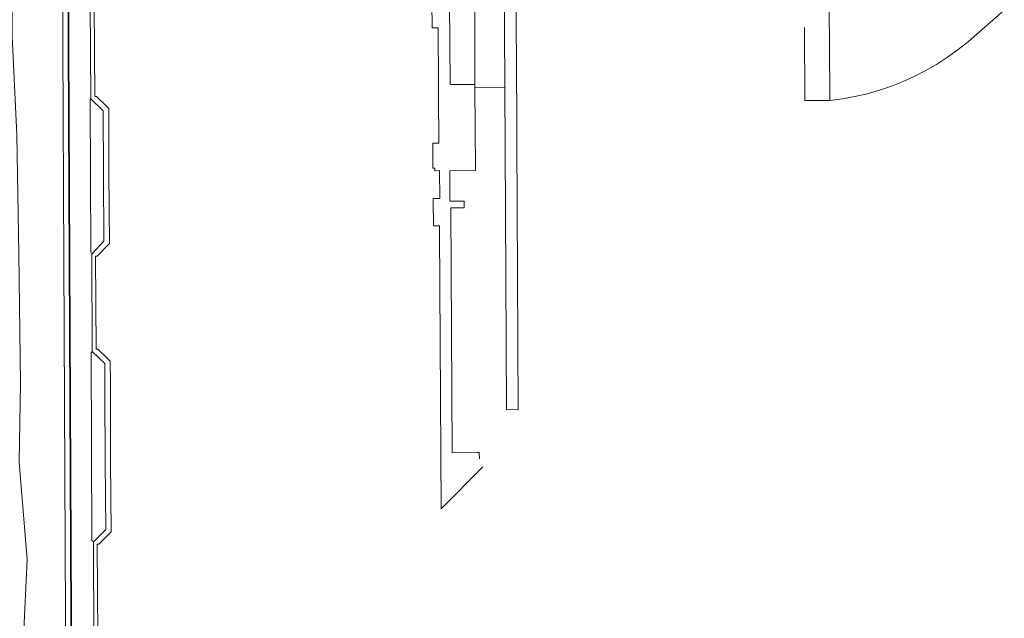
# Model space of a CAD drawing. Extents: x 150256 to 156914, y 461459 to 469481.
# Tile 542 of 656: x 154264 to 154442, y 467534 to 467642. Entities that reach past the tile are written whole.
import ezdxf

# ---------------------------------------------------------------- set-up
doc = ezdxf.new("R2010")
doc.units = 0
doc.header["$LTSCALE"] = 0.75
for name, color, linetype, lineweight in [('B-RO-GK-BESCHOEIING-G', 251, 'GK-BESCHOEIING', 35), ('B-RO-OG-TERREIN_CULTUURSCHEIDING-GV', 251, 'CONTINUOUS', 18), ('B-RO-OG-WATER_SLOOT-GV', 251, 'CONTINUOUS', 18), ('B-RO-VH-VERHARDING_BETONSTRAATSTEEN-GV', 251, 'CONTINUOUS', 18), ('B-RO-VH-VERHARDING_TEGEL-GV', 251, 'CONTINUOUS', 18)]:
    doc.layers.add(name, color=color, linetype=linetype, lineweight=lineweight)
doc.linetypes.add('GK-BESCHOEIING', pattern='A,30,-5,[1,NLCS.SHX,S=1,R=0,X=0,Y=0],-5', length=40)

msp = doc.modelspace()

# ---------------------------------------------------------------- linework, layer by layer
at = {"layer": 'B-RO-GK-BESCHOEIING-G'}
msp.add_lwpolyline([(154272.163, 467715.082), (154273.069, 467520.959)], dxfattribs=at)
msp.add_lwpolyline([(154272.163, 467715.082), (154273.069, 467520.959)], dxfattribs=at)
at = {"layer": 'B-RO-OG-TERREIN_CULTUURSCHEIDING-GV'}
for points in [[(154279.867, 467621.835), (154279.858, 467626), (154279.411, 467626.435), (154277.602, 467628.195), (154277.302, 467628.193), (154277.194, 467644.724), (154277.494, 467644.726), (154279.274, 467646.529), (154279.725, 467646.986), (154279.721, 467647.648), (154279.695, 467651.466), (154279.531, 467675.871), (154279.118, 467676.284), (154277.325, 467678.074), (154277.025, 467678.072), (154276.92, 467693.887), (154277.22, 467693.889), (154279.025, 467695.691), (154279.438, 467696.103), (154279.367, 467707.847), (154279.371, 467709.235), (154279.382, 467713.05), (154279.379, 467713.259)], [(154279.867, 467621.835), (154279.858, 467626), (154279.411, 467626.435), (154277.602, 467628.195), (154277.302, 467628.193), (154277.194, 467644.724), (154277.494, 467644.726), (154279.274, 467646.529), (154279.725, 467646.986), (154279.721, 467647.648), (154279.695, 467651.466), (154279.531, 467675.871), (154279.118, 467676.284), (154277.325, 467678.074), (154277.025, 467678.072), (154276.92, 467693.887), (154277.22, 467693.889), (154279.025, 467695.691), (154279.438, 467696.103), (154279.367, 467707.847), (154279.371, 467709.235), (154279.382, 467713.05), (154279.379, 467713.259)], [(154276.491, 467645.134), (154276.605, 467627.77), (154278.859, 467625.577), (154278.882, 467614.265), (154278.982, 467601.95), (154276.76, 467599.625), (154276.844, 467581.98), (154279.123, 467579.811), (154279.118, 467574.528), (154279.191, 467562.016), (154279.302, 467549.689), (154277.06, 467547.448), (154277.169, 467529.747)], [(154276.491, 467645.134), (154276.605, 467627.77), (154278.859, 467625.577), (154278.882, 467614.265), (154278.982, 467601.95), (154276.76, 467599.625), (154276.844, 467581.98), (154279.123, 467579.811), (154279.118, 467574.528), (154279.191, 467562.016), (154279.302, 467549.689), (154277.06, 467547.448), (154277.169, 467529.747)], [(154277.866, 467530.184), (154277.763, 467547.034), (154278.063, 467547.036), (154279.86, 467548.833), (154280.306, 467549.278), (154280.191, 467562.023), (154280.138, 467576.333), (154280.124, 467579.928), (154280.123, 467580.239), (154279.678, 467580.663), (154277.842, 467582.411), (154277.542, 467582.41), (154277.462, 467599.225), (154277.762, 467599.226), (154279.545, 467601.093), (154279.985, 467601.553), (154279.882, 467614.27), (154279.867, 467621.835)], [(154277.866, 467530.184), (154277.763, 467547.034), (154278.063, 467547.036), (154279.86, 467548.833), (154280.306, 467549.278), (154280.191, 467562.023), (154280.138, 467576.333), (154280.124, 467579.928), (154280.123, 467580.239), (154279.678, 467580.663), (154277.842, 467582.411), (154277.542, 467582.41), (154277.462, 467599.225), (154277.762, 467599.226), (154279.545, 467601.093), (154279.985, 467601.553), (154279.882, 467614.27), (154279.867, 467621.835)]]:
    msp.add_lwpolyline(points, dxfattribs=at)
at = {"layer": 'B-RO-OG-WATER_SLOOT-GV'}
for points in [[(154272.069, 467520.952), (154271.137, 467715.086), (154272.163, 467715.082), (154272.143, 467718.915), (154272.132, 467721.114), (154272.131, 467721.384), (154271.036, 467721.384), (154270.983, 467727.105), (154360.899, 467806.052), (154360.836, 467806.144), (154355.058, 467812.634), (154284.754, 467750.81), (154261.914, 467730.725), (154262.223, 467728.691), (154262.679, 467725.21), (154263.065, 467721.72), (154262.916, 467721.705), (154262.933, 467720.924), (154262.939, 467720.582), (154263.042, 467715.329), (154263.046, 467715.114), (154263.051, 467714.022), (154261.342, 467713.989), (154259.86, 467713.96)], [(154272.069, 467520.952), (154271.137, 467715.086), (154272.163, 467715.082), (154272.143, 467718.915), (154272.132, 467721.114), (154272.131, 467721.384), (154271.036, 467721.384), (154270.983, 467727.105), (154360.899, 467806.052), (154360.836, 467806.144), (154355.058, 467812.634), (154284.754, 467750.81), (154261.914, 467730.725), (154262.223, 467728.691), (154262.679, 467725.21), (154263.065, 467721.72), (154262.916, 467721.705), (154262.933, 467720.924), (154262.939, 467720.582), (154263.042, 467715.329), (154263.046, 467715.114), (154263.051, 467714.022), (154261.342, 467713.989), (154259.86, 467713.96)], [(154259.86, 467713.96), (154259.88, 467705.394), (154260.542, 467697.567), (154261.374, 467679.892), (154262.317, 467658.376), (154262.348, 467639.145), (154263.217, 467621.222), (154263.542, 467599.591), (154263.862, 467576.18), (154263.637, 467561.929), (154265.046, 467544.281), (154264.151, 467525.114), (154263.131, 467517.748)], [(154259.86, 467713.96), (154259.88, 467705.394), (154260.542, 467697.567), (154261.374, 467679.892), (154262.317, 467658.376), (154262.348, 467639.145), (154263.217, 467621.222), (154263.542, 467599.591), (154263.862, 467576.18), (154263.637, 467561.929), (154265.046, 467544.281), (154264.151, 467525.114), (154263.131, 467517.748)], [(154273.069, 467520.959), (154272.163, 467715.082), (154271.137, 467715.086), (154272.069, 467520.952)], [(154273.069, 467520.959), (154272.163, 467715.082), (154271.137, 467715.086), (154272.069, 467520.952)], [(154277.169, 467529.747), (154277.06, 467547.448), (154276.794, 467547.692), (154276.656, 467581.73), (154276.844, 467581.98), (154276.76, 467599.625), (154276.58, 467599.991), (154276.48, 467627.557), (154276.605, 467627.77), (154276.491, 467645.134), (154276.398, 467645.254), (154276.266, 467677.595), (154276.328, 467677.657), (154276.217, 467694.301), (154276.195, 467695.177), (154276.116, 467715.068), (154272.163, 467715.082), (154273.069, 467520.959)], [(154277.169, 467529.747), (154277.06, 467547.448), (154276.794, 467547.692), (154276.656, 467581.73), (154276.844, 467581.98), (154276.76, 467599.625), (154276.58, 467599.991), (154276.48, 467627.557), (154276.605, 467627.77), (154276.491, 467645.134), (154276.398, 467645.254), (154276.266, 467677.595), (154276.328, 467677.657), (154276.217, 467694.301), (154276.195, 467695.177), (154276.116, 467715.068), (154272.163, 467715.082), (154273.069, 467520.959)], [(154264.151, 467525.114), (154265.046, 467544.281), (154263.637, 467561.929), (154263.862, 467576.18), (154263.542, 467599.591)], [(154264.151, 467525.114), (154265.046, 467544.281), (154263.637, 467561.929), (154263.862, 467576.18), (154263.542, 467599.591)]]:
    msp.add_lwpolyline(points, dxfattribs=at)
at = {"layer": 'B-RO-VH-VERHARDING_BETONSTRAATSTEEN-GV'}
for points in [[(154346.123, 467645.284), (154346.163, 467641.675), (154346.207, 467630.393), (154346.211, 467629.804), (154351.625, 467629.875), (154351.505, 467651.124)], [(154346.123, 467645.284), (154346.163, 467641.675), (154346.207, 467630.393), (154346.211, 467629.804), (154351.625, 467629.875), (154351.505, 467651.124)], [(154410.416, 467643.999), (154410.478, 467637.337), (154410.527, 467628.208), (154410.519, 467627.47), (154412.803, 467627.755), (154415.065, 467628.164), (154417.309, 467628.688), (154419.527, 467629.319), (154421.674, 467630.044), (154423.789, 467630.879), (154425.816, 467631.795), (154427.794, 467632.813), (154429.852, 467634.004), (154431.847, 467635.297), (154433.776, 467636.693), (154435.634, 467638.177), (154442.141, 467643.808)], [(154410.416, 467643.999), (154410.478, 467637.337), (154410.527, 467628.208), (154410.519, 467627.47), (154412.803, 467627.755), (154415.065, 467628.164), (154417.309, 467628.688), (154419.527, 467629.319), (154421.674, 467630.044), (154423.789, 467630.879), (154425.816, 467631.795), (154427.794, 467632.813), (154429.852, 467634.004), (154431.847, 467635.297), (154433.776, 467636.693), (154435.634, 467638.177), (154442.141, 467643.808)]]:
    msp.add_lwpolyline(points, dxfattribs=at)
at = {"layer": 'B-RO-VH-VERHARDING_TEGEL-GV'}
msp.add_lwpolyline([(154353.45, 467684.662), (154351.312, 467684.67), (154351.505, 467651.124), (154351.625, 467629.875), (154351.753, 467607.444), (154351.958, 467571.376), (154354.05, 467571.426), (154353.83, 467620.28), (154353.78, 467624.34), (154353.634, 467651.15)], close=True, dxfattribs=at)
msp.add_lwpolyline([(154353.45, 467684.662), (154351.312, 467684.67), (154351.505, 467651.124), (154351.625, 467629.875), (154351.753, 467607.444), (154351.958, 467571.376), (154354.05, 467571.426), (154353.83, 467620.28), (154353.78, 467624.34), (154353.634, 467651.15)], close=True, dxfattribs=at)
for points in [[(154338.42, 467645.216), (154338.482, 467640.654), (154339.57, 467640.66), (154339.614, 467630.38), (154339.622, 467628.503), (154339.652, 467619.727), (154338.566, 467619.721), (154338.607, 467615.177), (154338.927, 467615.182), (154338.914, 467614.742), (154339.816, 467614.75), (154339.86, 467609.715), (154338.66, 467609.724), (154338.66, 467609.275), (154338.691, 467604.742), (154339.794, 467604.746), (154339.798, 467603.903), (154340.06, 467553.44), (154347.622, 467561.085)], [(154338.42, 467645.216), (154338.482, 467640.654), (154339.57, 467640.66), (154339.614, 467630.38), (154339.622, 467628.503), (154339.652, 467619.727), (154338.566, 467619.721), (154338.607, 467615.177), (154338.927, 467615.182), (154338.914, 467614.742), (154339.816, 467614.75), (154339.86, 467609.715), (154338.66, 467609.724), (154338.66, 467609.275), (154338.691, 467604.742), (154339.794, 467604.746), (154339.798, 467603.903), (154340.06, 467553.44), (154347.622, 467561.085)], [(154347.019, 467562.482), (154346.992, 467563.68), (154346.603, 467563.663), (154342.085, 467563.62), (154341.835, 467608.001), (154344.246, 467608.026), (154344.242, 467609.231), (154341.643, 467609.222), (154341.634, 467614.702), (154346.314, 467614.755), (154346.31, 467615.146), (154346.211, 467629.804), (154346.207, 467630.393), (154341.695, 467630.375), (154341.585, 467645.208)], [(154347.019, 467562.482), (154346.992, 467563.68), (154346.603, 467563.663), (154342.085, 467563.62), (154341.835, 467608.001), (154344.246, 467608.026), (154344.242, 467609.231), (154341.643, 467609.222), (154341.634, 467614.702), (154346.314, 467614.755), (154346.31, 467615.146), (154346.211, 467629.804), (154346.207, 467630.393), (154341.695, 467630.375), (154341.585, 467645.208)], [(154405.915, 467640.695), (154406.005, 467627.459), (154410.519, 467627.47), (154410.527, 467628.208), (154410.478, 467637.337), (154410.416, 467643.999)], [(154405.915, 467640.695), (154406.005, 467627.459), (154410.519, 467627.47), (154410.527, 467628.208), (154410.478, 467637.337), (154410.416, 467643.999)]]:
    msp.add_lwpolyline(points, dxfattribs=at)

doc.saveas('drawing.dxf')
